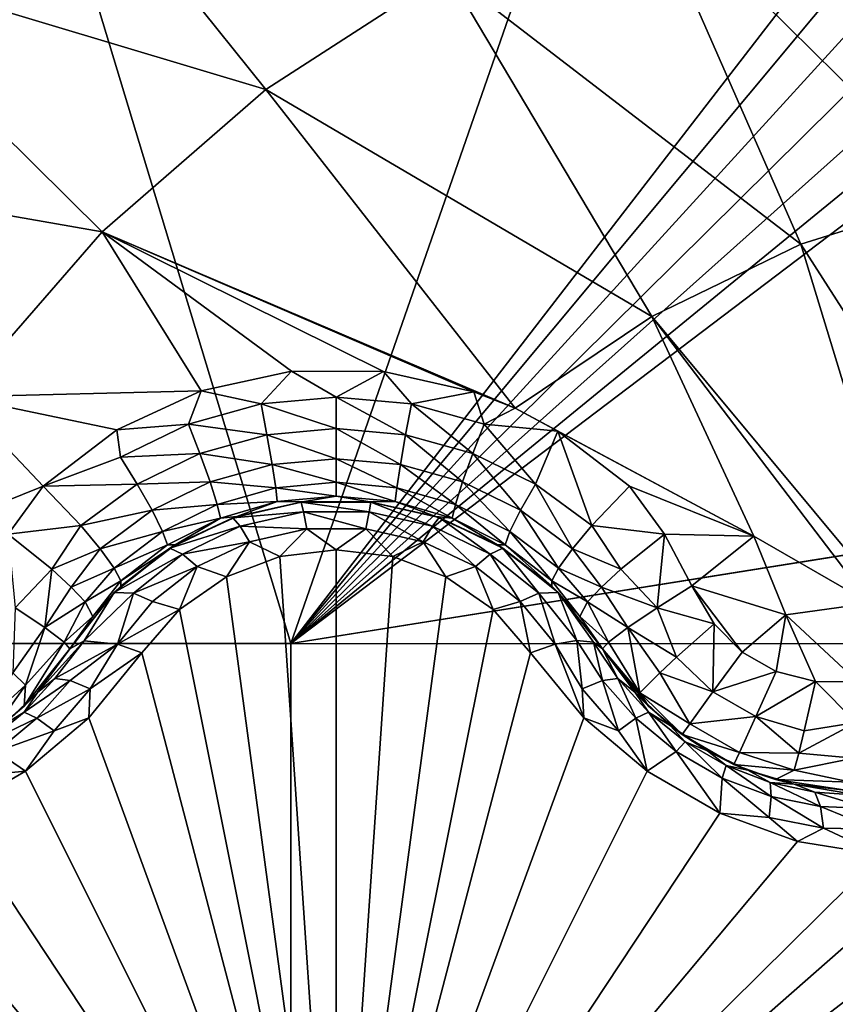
# Model space of a CAD drawing. Header units: metres. Extents: x -205 to 205, y -104 to 104.
# Tile 595 of 656: x -36.79 to -34.73, y -47.98 to -45.5. Entities that reach past the tile are written whole.
import ezdxf

# ---------------------------------------------------------------- set-up
doc = ezdxf.new("R2010")
doc.units = ezdxf.units.M
doc.layers.add('solid_01_2-CONSUMER_EHM_BOX_SW0001', color=7, linetype='CONTINUOUS')

msp = doc.modelspace()

# ---------------------------------------------------------------- linework, layer by layer
at = {"layer": 'solid_01_2-CONSUMER_EHM_BOX_SW0001'}
for points in [[(-200.010849, -74.958488), (-200.010773, 75.041512), (-0.010778, 75.04142)], [(-0.010849, -74.95858), (-200.010849, -74.958488), (-0.010778, 75.04142)], [(-36.103432, -47.069546, 63.099998), (-37.603432, -47.069439, 63.099998), (-37.500069, -42.458565, 63.099998)], [(-36.103432, -47.069546, 63.099998), (-37.500069, -42.458565, 63.099998), (-34.500069, -42.458565, 63.099998)], [(-36.103432, -47.069546, 63.099998), (-34.500069, -42.458565, 63.099998), (-34.478214, -44.962929, 63.099998)], [(38.274673, -42.903759, 75), (-63.60397, -54.56757, 75), (63.596031, -54.576706, 75)], [(38.274673, -42.903759, 75), (37.499931, -42.958599, 75), (-63.60397, -54.56757, 75)], [(37.499931, -42.958599, 75), (-37.500069, -42.958565, 75), (-63.60397, -54.56757, 75)], [(-36.774044, -44.917252, 17.62225), (-37.277668, -45.340778, 17.780762), (-36.166473, -45.674149, 18.055349)], [(-36.774044, -44.917252, 17.62225), (-36.166473, -45.674149, 18.055349), (-35.71014, -45.37875, 17.91172)], [(-36.103432, -47.069546, 63.099998), (-34.478214, -44.962929, 63.099998), (-34.458298, -45.095371, 63.099998)], [(-34.702946, -44.999989, 17.594709), (-35.219131, -45.152573, 17.757177), (-34.422535, -45.939262, 18.003593)], [(-36.103432, -47.069546, 63.099998), (-34.458298, -45.095371, 63.099998), (-34.409786, -45.211079, 63.099998)], [(-35.219131, -45.152573, 17.757177), (-35.71014, -45.37875, 17.91172), (-34.81897, -46.063957, 18.12837)], [(-35.219131, -45.152573, 17.757177), (-34.81897, -46.063957, 18.12837), (-34.422535, -45.939262, 18.003593)], [(-36.103432, -47.069546, 63.099998), (-34.409786, -45.211079, 63.099998), (-34.329647, -45.313061, 63.099998)], [(-36.103432, -47.069546, 63.099998), (-34.329647, -45.313061, 63.099998), (-34.226974, -45.392303, 63.099998)], [(-37.277668, -45.340778, 17.780762), (-37.721092, -45.832745, 17.920328), (-36.579308, -46.033051, 18.185287)], [(-37.277668, -45.340778, 17.780762), (-36.579308, -46.033051, 18.185287), (-36.166473, -45.674149, 18.055349)], [(-35.71014, -45.37875, 17.91172), (-36.166473, -45.674149, 18.055349), (-35.194874, -46.245556, 18.246685)], [(-35.71014, -45.37875, 17.91172), (-35.194874, -46.245556, 18.246685), (-34.81897, -46.063957, 18.12837)], [(-36.103432, -47.069546, 63.099998), (-34.226974, -45.392303, 63.099998), (-34.110844, -45.439804, 63.099998)], [(-36.103432, -47.069546, 63.099998), (-34.110844, -45.439804, 63.099998), (-33.978233, -45.458565, 63.099998)], [(-36.103432, -47.069546, 63.099998), (-26.021906, -45.458569, 63.099998), (-25.889296, -45.439808, 63.099998)], [(-25.753431, -47.07029, 63.099998), (-36.103432, -47.069546, 63.099998), (-25.889296, -45.439808, 63.099998)], [(-36.103432, -47.069546, 63.099998), (-33.978233, -45.458565, 63.099998), (-26.021906, -45.458569, 63.099998)], [(-36.166473, -45.674149, 18.055349), (-36.579308, -46.033051, 18.185287), (-35.53886, -46.477249, 18.354916)], [(-36.166473, -45.674149, 18.055349), (-35.53886, -46.477249, 18.354916), (-35.194874, -46.245556, 18.246685)], [(-37.721092, -45.832745, 17.920328), (-36.940662, -46.448517, 18.299023), (-36.579308, -46.033051, 18.185287)], [(-34.422535, -45.939262, 18.003593), (-34.81897, -46.063957, 18.12837), (-34.248013, -46.956181, 18.309879)], [(-36.579308, -46.033051, 18.185287), (-36.940662, -46.448517, 18.299023), (-36.329796, -46.433491, 18.346212)], [(-36.579308, -46.033051, 18.185287), (-35.642769, -46.435539, 18.346619), (-35.53886, -46.477249, 18.354916)], [(-36.579308, -46.033051, 18.185287), (-35.870049, -46.384583, 18.336468), (-35.642769, -46.435539, 18.346619)], [(-36.579308, -46.033051, 18.185287), (-36.102528, -46.383926, 18.336338), (-35.870049, -46.384583, 18.336468)], [(-36.579308, -46.033051, 18.185287), (-36.329796, -46.433491, 18.346212), (-36.102528, -46.383926, 18.336338)], [(-34.81897, -46.063957, 18.12837), (-35.194874, -46.245556, 18.246685), (-34.514645, -47.062759, 18.393747)], [(-34.81897, -46.063957, 18.12837), (-34.514645, -47.062759, 18.393747), (-34.248013, -46.956181, 18.309879)], [(-35.194874, -46.245556, 18.246685), (-35.53886, -46.477249, 18.354916), (-34.93771, -46.799206, 18.393749)], [(-35.194874, -46.245556, 18.246685), (-34.93771, -46.799206, 18.393749), (-34.645096, -46.96814, 18.393747)], [(-35.194874, -46.245556, 18.246685), (-34.645096, -46.96814, 18.393747), (-34.514645, -47.062759, 18.393747)], [(-36.178677, -46.466007, 18.351889), (-36.102528, -46.383926, 18.336338), (-36.329796, -46.433491, 18.346212)], [(-36.178677, -46.466007, 18.351889), (-35.989307, -46.448784, 18.348312), (-36.102528, -46.383926, 18.336338)], [(-35.989307, -46.448784, 18.348312), (-35.870049, -46.384583, 18.336468), (-36.102528, -46.383926, 18.336338)], [(-35.989307, -46.448784, 18.348312), (-35.799934, -46.466007, 18.351889), (-35.870049, -46.384583, 18.336468)], [(-35.799934, -46.466007, 18.351889), (-35.642769, -46.435539, 18.346619), (-35.870049, -46.384583, 18.336468)], [(-36.940662, -46.448517, 18.299023), (-37.040909, -46.799206, 18.393747), (-36.727558, -46.673027, 18.393747)], [(-36.940662, -46.448517, 18.299023), (-36.541733, -46.531391, 18.365675), (-36.329796, -46.433491, 18.346212)], [(-36.940662, -46.448517, 18.299023), (-36.727558, -46.673027, 18.393747), (-36.541733, -46.531391, 18.365675)], [(-36.361942, -46.517151, 18.362474), (-36.329796, -46.433491, 18.346212), (-36.541733, -46.531391, 18.365675)], [(-36.361942, -46.517151, 18.362474), (-36.178677, -46.466007, 18.351889), (-36.329796, -46.433491, 18.346212)], [(-35.989307, -46.52816, 18.338621), (-35.989307, -46.448784, 18.348312), (-36.178677, -46.466007, 18.351889)], [(-35.814632, -46.54401, 18.342203), (-35.799934, -46.466007, 18.351889), (-35.989307, -46.448784, 18.348312)], [(-35.814632, -46.54401, 18.342203), (-35.989307, -46.448784, 18.348312), (-35.989307, -46.52816, 18.338621)], [(-35.799934, -46.466007, 18.351889), (-35.616669, -46.517151, 18.362474), (-35.642769, -46.435539, 18.346619)], [(-35.616669, -46.517151, 18.362474), (-35.53886, -46.477249, 18.354916), (-35.642769, -46.435539, 18.346619)], [(-36.163982, -46.54401, 18.342203), (-36.178677, -46.466007, 18.351889), (-36.361942, -46.517151, 18.362474)], [(-35.989307, -46.52816, 18.338621), (-36.178677, -46.466007, 18.351889), (-36.163982, -46.54401, 18.342203)], [(-35.645546, -46.591091, 18.35281), (-35.799934, -46.466007, 18.351889), (-35.814632, -46.54401, 18.342203)], [(-35.645546, -46.591091, 18.35281), (-35.616669, -46.517151, 18.362474), (-35.799934, -46.466007, 18.351889)], [(-35.616669, -46.517151, 18.362474), (-35.431618, -46.53458, 18.366308), (-35.53886, -46.477249, 18.354916)], [(-35.53886, -46.477249, 18.354916), (-35.431618, -46.53458, 18.366308), (-34.93771, -46.799206, 18.393749)], [(-36.533157, -46.60067, 18.37966), (-36.361942, -46.517151, 18.362474), (-36.541733, -46.531391, 18.365675)], [(-36.333069, -46.591091, 18.35281), (-36.361942, -46.517151, 18.362474), (-36.533157, -46.60067, 18.37966)], [(-36.163982, -46.54401, 18.342203), (-36.361942, -46.517151, 18.362474), (-36.333069, -46.591091, 18.35281)], [(-35.989307, -46.52816, 18.338621), (-36.163982, -46.54401, 18.342203), (-35.989307, -46.604202, 18.301702)], [(-35.989307, -46.52816, 18.338621), (-35.989307, -46.604202, 18.301702), (-35.827682, -46.618935, 18.305311)], [(-35.814632, -46.54401, 18.342203), (-35.989307, -46.52816, 18.338621), (-35.827682, -46.618935, 18.305311)], [(-35.487503, -46.667999, 18.370024), (-35.616669, -46.517151, 18.362474), (-35.645546, -46.591091, 18.35281)], [(-35.487503, -46.667999, 18.370024), (-35.431618, -46.53458, 18.366308), (-35.616669, -46.517151, 18.362474)], [(-36.533157, -46.60067, 18.37966), (-36.541733, -46.531391, 18.365675), (-36.727558, -46.673027, 18.393747)], [(-36.163982, -46.54401, 18.342203), (-36.333069, -46.591091, 18.35281), (-36.150928, -46.618935, 18.305311)], [(-36.163982, -46.54401, 18.342203), (-36.150928, -46.618935, 18.305311), (-35.989307, -46.604202, 18.301702)], [(-35.814632, -46.54401, 18.342203), (-35.827682, -46.618935, 18.305311), (-35.671314, -46.662685, 18.31599)], [(-35.645546, -46.591091, 18.35281), (-35.814632, -46.54401, 18.342203), (-35.671314, -46.662685, 18.31599)], [(-35.487503, -46.667999, 18.370024), (-35.345688, -46.772598, 18.39316), (-35.431618, -46.53458, 18.366308)], [(-35.431618, -46.53458, 18.366308), (-35.251053, -46.673027, 18.393747), (-34.93771, -46.799206, 18.393749)], [(-35.431618, -46.53458, 18.366308), (-35.345688, -46.772598, 18.39316), (-35.251053, -46.673027, 18.393747)], [(-36.491108, -46.667999, 18.370024), (-36.533157, -46.60067, 18.37966), (-36.727558, -46.673027, 18.393747)], [(-36.333069, -46.591091, 18.35281), (-36.533157, -46.60067, 18.37966), (-36.491108, -46.667999, 18.370024)], [(-36.333069, -46.591091, 18.35281), (-36.491108, -46.667999, 18.370024), (-36.307297, -46.662685, 18.31599)], [(-36.333069, -46.591091, 18.35281), (-36.307297, -46.662685, 18.31599), (-36.150928, -46.618935, 18.305311)], [(-35.989307, -46.604202, 18.301702), (-36.150928, -46.618935, 18.305311), (-35.989307, -46.663586, 18.241562)], [(-35.989307, -46.604202, 18.301702), (-35.989307, -46.663586, 18.241562), (-35.83672, -46.677673, 18.245213)], [(-35.827682, -46.618935, 18.305311), (-35.989307, -46.604202, 18.301702), (-35.83672, -46.677673, 18.245213)], [(-35.645546, -46.591091, 18.35281), (-35.671314, -46.662685, 18.31599), (-35.525307, -46.734097, 18.333315)], [(-35.487503, -46.667999, 18.370024), (-35.645546, -46.591091, 18.35281), (-35.525307, -46.734097, 18.333315)], [(-36.150928, -46.618935, 18.305311), (-36.307297, -46.662685, 18.31599), (-36.141895, -46.677673, 18.245213)], [(-36.150928, -46.618935, 18.305311), (-36.141895, -46.677673, 18.245213), (-35.989307, -46.663586, 18.241562)], [(-35.827682, -46.618935, 18.305311), (-35.83672, -46.677673, 18.245213), (-35.689293, -46.719456, 18.256014)], [(-35.671314, -46.662685, 18.31599), (-35.827682, -46.618935, 18.305311), (-35.689293, -46.719456, 18.256014)], [(-36.815693, -46.793926, 18.416397), (-36.727558, -46.673027, 18.393747), (-37.040909, -46.799206, 18.393747)], [(-36.815693, -46.793926, 18.416397), (-36.632927, -46.772598, 18.39316), (-36.727558, -46.673027, 18.393747)], [(-36.632927, -46.772598, 18.39316), (-36.491108, -46.667999, 18.370024), (-36.727558, -46.673027, 18.393747)], [(-36.491108, -46.667999, 18.370024), (-36.632927, -46.772598, 18.39316), (-36.453308, -46.734097, 18.333315)], [(-36.491108, -46.667999, 18.370024), (-36.453308, -46.734097, 18.333315), (-36.307297, -46.662685, 18.31599)], [(-36.307297, -46.662685, 18.31599), (-36.453308, -46.734097, 18.333315), (-36.289318, -46.719456, 18.256014)], [(-36.307297, -46.662685, 18.31599), (-36.289318, -46.719456, 18.256014), (-36.141895, -46.677673, 18.245213)], [(-36.141895, -46.677673, 18.245213), (-36.289318, -46.719456, 18.256014), (-36.137989, -46.712234, 18.173239)], [(-35.989307, -46.663586, 18.241562), (-36.141895, -46.677673, 18.245213), (-35.989307, -46.698261, 18.169535)], [(-36.141895, -46.677673, 18.245213), (-36.137989, -46.712234, 18.173239), (-35.989307, -46.698261, 18.169535)], [(-35.989307, -46.663586, 18.241562), (-35.989307, -46.698261, 18.169535), (-35.840622, -46.712234, 18.173239)], [(-35.83672, -46.677673, 18.245213), (-35.989307, -46.663586, 18.241562), (-35.840622, -46.712234, 18.173239)], [(-35.83672, -46.677673, 18.245213), (-35.840622, -46.712234, 18.173239), (-35.697262, -46.75362, 18.184185)], [(-35.689293, -46.719456, 18.256014), (-35.83672, -46.677673, 18.245213), (-35.697262, -46.75362, 18.184185)], [(-35.671314, -46.662685, 18.31599), (-35.689293, -46.719456, 18.256014), (-35.552017, -46.787521, 18.273518)], [(-35.525307, -46.734097, 18.333315), (-35.671314, -46.662685, 18.31599), (-35.552017, -46.787521, 18.273518)], [(-35.487503, -46.667999, 18.370024), (-35.525307, -46.734097, 18.333315), (-35.394413, -46.831036, 18.356613)], [(-35.487503, -46.667999, 18.370024), (-35.394413, -46.831036, 18.356613), (-35.345688, -46.772598, 18.39316)], [(-35.251053, -46.673027, 18.393747), (-35.345688, -46.772598, 18.39316), (-35.162926, -46.793911, 18.416395)], [(-34.93771, -46.799206, 18.393749), (-35.251053, -46.673027, 18.393747), (-35.162926, -46.793911, 18.416395)], [(-35.989307, -46.698261, 18.169535), (-36.137989, -46.712234, 18.173239), (-36.074097, -46.713142, 18.099707)], [(-35.989307, -46.698261, 18.169535), (-36.074097, -46.713142, 18.099707), (-35.904518, -46.713142, 18.099707)], [(-35.840622, -46.712234, 18.173239), (-35.989307, -46.698261, 18.169535), (-35.904518, -46.713142, 18.099707)], [(-36.453308, -46.734097, 18.333315), (-36.426594, -46.787521, 18.273518), (-36.289318, -46.719456, 18.256014)], [(-36.289318, -46.719456, 18.256014), (-36.426594, -46.787521, 18.273518), (-36.281353, -46.75362, 18.184185)], [(-36.289318, -46.719456, 18.256014), (-36.281353, -46.75362, 18.184185), (-36.137989, -46.712234, 18.173239)], [(-36.137989, -46.712234, 18.173239), (-36.281353, -46.75362, 18.184185), (-36.240063, -46.749554, 18.109261)], [(-36.249458, -46.752777, 16.871405), (-36.077934, -46.713566, 16.882774), (-36.240063, -46.749554, 18.109261)], [(-36.071758, -46.737736, 16.774443), (-36.077934, -46.713566, 16.882774), (-36.249458, -46.752777, 16.871405)], [(-36.137989, -46.712234, 18.173239), (-36.240063, -46.749554, 18.109261), (-36.074097, -46.713142, 18.099707)], [(-36.077934, -46.713566, 16.882774), (-36.074097, -46.713142, 18.099707), (-36.240063, -46.749554, 18.109261)], [(-36.077934, -46.713566, 16.882774), (-35.902096, -46.713409, 16.88282), (-36.074097, -46.713142, 18.099707)], [(-35.906864, -46.737736, 16.774443), (-35.902096, -46.713409, 16.88282), (-36.077934, -46.713566, 16.882774)], [(-36.071758, -46.737736, 16.774443), (-35.906864, -46.737736, 16.774443), (-36.077934, -46.713566, 16.882774)], [(-35.902096, -46.713409, 16.88282), (-35.904518, -46.713142, 18.099707), (-36.074097, -46.713142, 18.099707)], [(-35.906864, -46.737736, 16.774443), (-35.747086, -46.774475, 16.759892), (-35.902096, -46.713409, 16.88282)], [(-35.840622, -46.712234, 18.173239), (-35.904518, -46.713142, 18.099707), (-35.738552, -46.749554, 18.109261)], [(-35.902096, -46.713409, 16.88282), (-35.738552, -46.749554, 18.109261), (-35.904518, -46.713142, 18.099707)], [(-35.902096, -46.713409, 16.88282), (-35.730125, -46.752438, 16.871502), (-35.738552, -46.749554, 18.109261)], [(-35.747086, -46.774475, 16.759892), (-35.730125, -46.752438, 16.871502), (-35.902096, -46.713409, 16.88282)], [(-35.697262, -46.75362, 18.184185), (-35.840622, -46.712234, 18.173239), (-35.738552, -46.749554, 18.109261)], [(-35.689293, -46.719456, 18.256014), (-35.697262, -46.75362, 18.184185), (-35.564301, -46.820847, 18.2019)], [(-35.552017, -46.787521, 18.273518), (-35.689293, -46.719456, 18.256014), (-35.564301, -46.820847, 18.2019)], [(-36.632927, -46.772598, 18.39316), (-36.584198, -46.831036, 18.356615), (-36.453308, -46.734097, 18.333315)], [(-36.453308, -46.734097, 18.333315), (-36.584198, -46.831036, 18.356615), (-36.426594, -46.787521, 18.273518)], [(-36.426594, -46.787521, 18.273518), (-36.41431, -46.820847, 18.201902), (-36.281353, -46.75362, 18.184185)], [(-36.281353, -46.75362, 18.184185), (-36.41431, -46.820847, 18.201902), (-36.395184, -46.821213, 18.128029)], [(-36.408875, -46.829643, 16.84878), (-36.249458, -46.752777, 16.871405), (-36.395184, -46.821213, 18.128029)], [(-36.231537, -46.774475, 16.75989), (-36.249458, -46.752777, 16.871405), (-36.408875, -46.829643, 16.84878)], [(-36.281353, -46.75362, 18.184185), (-36.395184, -46.821213, 18.128029), (-36.240063, -46.749554, 18.109261)], [(-36.249458, -46.752777, 16.871405), (-36.240063, -46.749554, 18.109261), (-36.395184, -46.821213, 18.128029)], [(-36.231537, -46.774475, 16.75989), (-36.071758, -46.737736, 16.774443), (-36.249458, -46.752777, 16.871405)], [(-36.231537, -46.774475, 16.75989), (-36.063732, -46.780472, 16.71142), (-36.071758, -46.737736, 16.774443)], [(-36.071758, -46.737736, 16.774443), (-36.063732, -46.780472, 16.71142), (-35.91489, -46.780468, 16.71142)], [(-36.071758, -46.737736, 16.774443), (-35.91489, -46.780468, 16.71142), (-35.906864, -46.737736, 16.774443)], [(-35.906864, -46.737736, 16.774443), (-35.91489, -46.780468, 16.71142), (-35.770485, -46.813236, 16.698145)], [(-35.906864, -46.737736, 16.774443), (-35.770485, -46.813236, 16.698145), (-35.747086, -46.774475, 16.759892)], [(-35.747086, -46.774475, 16.759892), (-35.601913, -46.844734, 16.731569), (-35.730125, -46.752438, 16.871502)], [(-35.697262, -46.75362, 18.184185), (-35.738552, -46.749554, 18.109261), (-35.583431, -46.821213, 18.128029)], [(-35.730125, -46.752438, 16.871502), (-35.583431, -46.821213, 18.128029), (-35.738552, -46.749554, 18.109261)], [(-35.730125, -46.752438, 16.871502), (-35.570164, -46.829372, 16.848858), (-35.583431, -46.821213, 18.128029)], [(-35.601913, -46.844734, 16.731569), (-35.570164, -46.829372, 16.848858), (-35.730125, -46.752438, 16.871502)], [(-35.564301, -46.820847, 18.2019), (-35.697262, -46.75362, 18.184185), (-35.583431, -46.821213, 18.128029)], [(-35.525307, -46.734097, 18.333315), (-35.552017, -46.787521, 18.273518), (-35.429455, -46.87965, 18.297037)], [(-35.525307, -46.734097, 18.333315), (-35.429455, -46.87965, 18.297037), (-35.394413, -46.831036, 18.356613)], [(-36.815693, -46.793926, 18.416397), (-36.705849, -46.882744, 18.402061), (-36.632927, -46.772598, 18.39316)], [(-36.705849, -46.882744, 18.402061), (-36.584198, -46.831036, 18.356615), (-36.632927, -46.772598, 18.39316)], [(-36.376709, -46.844738, 16.731565), (-36.231537, -46.774475, 16.75989), (-36.408875, -46.829643, 16.84878)], [(-36.376709, -46.844738, 16.731565), (-36.208138, -46.813236, 16.698143), (-36.231537, -46.774475, 16.75989)], [(-36.231537, -46.774475, 16.75989), (-36.208138, -46.813236, 16.698143), (-36.063732, -46.780472, 16.71142)], [(-35.747086, -46.774475, 16.759892), (-35.770485, -46.813236, 16.698145), (-35.638805, -46.876083, 16.672251)], [(-35.747086, -46.774475, 16.759892), (-35.638805, -46.876083, 16.672251), (-35.601913, -46.844734, 16.731569)], [(-35.345688, -46.772598, 18.39316), (-35.394413, -46.831036, 18.356613), (-35.272766, -46.882748, 18.402063)], [(-35.345688, -46.772598, 18.39316), (-35.272766, -46.882748, 18.402063), (-35.162926, -46.793911, 18.416395)], [(-36.815693, -46.793926, 18.416397), (-36.797775, -46.979446, 18.42128), (-36.705849, -46.882744, 18.402061)], [(-36.584198, -46.831036, 18.356615), (-36.549156, -46.87965, 18.297041), (-36.426594, -46.787521, 18.273518)], [(-36.426594, -46.787521, 18.273518), (-36.549156, -46.87965, 18.297041), (-36.41431, -46.820847, 18.201902)], [(-36.131405, -46.850746, 16.660553), (-36.063732, -46.780472, 16.71142), (-36.208138, -46.813236, 16.698143)], [(-36.131405, -46.850746, 16.660553), (-35.989353, -46.833572, 16.667706), (-36.063732, -46.780472, 16.71142)], [(-35.989353, -46.833572, 16.667706), (-35.91489, -46.780468, 16.71142), (-36.063732, -46.780472, 16.71142)], [(-35.989353, -46.833572, 16.667706), (-35.847298, -46.850723, 16.660563), (-35.91489, -46.780468, 16.71142)], [(-35.847298, -46.850723, 16.660563), (-35.770485, -46.813236, 16.698145), (-35.91489, -46.780468, 16.71142)], [(-35.552017, -46.787521, 18.273518), (-35.564301, -46.820847, 18.2019), (-35.446297, -46.911449, 18.225767)], [(-35.552017, -46.787521, 18.273518), (-35.446297, -46.911449, 18.225767), (-35.429455, -46.87965, 18.297037)], [(-35.162926, -46.793911, 18.416395), (-35.272766, -46.882748, 18.402063), (-35.180836, -46.97945, 18.42128)], [(-35.162926, -46.793911, 18.416395), (-35.180836, -46.97945, 18.42128), (-35.093479, -46.924789, 18.432564)], [(-34.93771, -46.799206, 18.393749), (-35.162926, -46.793911, 18.416395), (-35.093479, -46.924789, 18.432564)], [(-34.93771, -46.799206, 18.393749), (-35.093479, -46.924789, 18.432564), (-34.856892, -46.997162, 18.426464)], [(-34.645096, -46.96814, 18.393747), (-34.93771, -46.799206, 18.393749), (-34.856892, -46.997162, 18.426464)], [(-36.549156, -46.87965, 18.297041), (-36.53231, -46.911453, 18.225769), (-36.41431, -46.820847, 18.201902)], [(-36.41431, -46.820847, 18.201902), (-36.53231, -46.911453, 18.225769), (-36.395184, -46.821213, 18.128029)], [(-36.53231, -46.911453, 18.225769), (-36.532154, -46.925564, 18.155281), (-36.395184, -46.821213, 18.128029)], [(-36.408875, -46.829643, 16.84878), (-36.395184, -46.821213, 18.128029), (-36.532154, -46.925564, 18.155281)], [(-36.376709, -46.844738, 16.731565), (-36.339817, -46.876087, 16.672249), (-36.208138, -46.813236, 16.698143)], [(-36.265591, -46.901558, 16.63912), (-36.208138, -46.813236, 16.698143), (-36.339817, -46.876087, 16.672249)], [(-36.265591, -46.901558, 16.63912), (-36.131405, -46.850746, 16.660553), (-36.208138, -46.813236, 16.698143)], [(-35.847298, -46.850723, 16.660563), (-35.713093, -46.90152, 16.639135), (-35.770485, -46.813236, 16.698145)], [(-35.713093, -46.90152, 16.639135), (-35.638805, -46.876083, 16.672251), (-35.770485, -46.813236, 16.698145)], [(-35.564301, -46.820847, 18.2019), (-35.583431, -46.821213, 18.128029), (-35.446457, -46.925564, 18.155281)], [(-35.570164, -46.829372, 16.848858), (-35.446457, -46.925564, 18.155281), (-35.583431, -46.821213, 18.128029)], [(-35.564301, -46.820847, 18.2019), (-35.446457, -46.925564, 18.155281), (-35.446297, -46.911449, 18.225767)], [(-36.705849, -46.882744, 18.402061), (-36.656956, -46.928082, 18.36202), (-36.584198, -46.831036, 18.356615)], [(-36.656956, -46.928082, 18.36202), (-36.549156, -46.87965, 18.297041), (-36.584198, -46.831036, 18.356615)], [(-36.548325, -46.941399, 16.81505), (-36.408875, -46.829643, 16.84878), (-36.532154, -46.925564, 18.155281)], [(-36.376709, -46.844738, 16.731565), (-36.408875, -46.829643, 16.84878), (-36.548325, -46.941399, 16.81505)], [(-36.499702, -46.942825, 16.690863), (-36.376709, -46.844738, 16.731565), (-36.548325, -46.941399, 16.81505)], [(-36.499702, -46.942825, 16.690863), (-36.339817, -46.876087, 16.672249), (-36.376709, -46.844738, 16.731565)], [(-35.989307, -48.958565, 15.440842), (-36.131405, -46.850746, 16.660553), (-36.265591, -46.901558, 16.63912)], [(-35.989307, -48.958565, 15.440842), (-35.989353, -46.833572, 16.667706), (-36.131405, -46.850746, 16.660553)], [(-35.989307, -48.958565, 15.440842), (-35.847298, -46.850723, 16.660563), (-35.989353, -46.833572, 16.667706)], [(-35.989307, -48.958565, 15.440842), (-35.713093, -46.90152, 16.639135), (-35.847298, -46.850723, 16.660563)], [(-35.601913, -46.844734, 16.731569), (-35.638805, -46.876083, 16.672251), (-35.526619, -46.964203, 16.634918)], [(-35.601913, -46.844734, 16.731569), (-35.47892, -46.942818, 16.690866), (-35.570164, -46.829372, 16.848858)], [(-35.601913, -46.844734, 16.731569), (-35.526619, -46.964203, 16.634918), (-35.47892, -46.942818, 16.690866)], [(-35.570164, -46.829372, 16.848858), (-35.430382, -46.941303, 16.815081), (-35.446457, -46.925564, 18.155281)], [(-35.47892, -46.942818, 16.690866), (-35.430382, -46.941303, 16.815081), (-35.570164, -46.829372, 16.848858)], [(-35.394413, -46.831036, 18.356613), (-35.429455, -46.87965, 18.297037), (-35.321655, -46.928082, 18.36202)], [(-35.394413, -46.831036, 18.356613), (-35.321655, -46.928082, 18.36202), (-35.272766, -46.882748, 18.402063)], [(-36.499702, -46.942825, 16.690863), (-36.452003, -46.964211, 16.634914), (-36.339817, -46.876087, 16.672249)], [(-36.38409, -46.983875, 16.603489), (-36.339817, -46.876087, 16.672249), (-36.452003, -46.964211, 16.634914)], [(-36.38409, -46.983875, 16.603489), (-36.265591, -46.901558, 16.63912), (-36.339817, -46.876087, 16.672249)], [(-35.713093, -46.90152, 16.639135), (-35.594543, -46.983856, 16.603498), (-35.638805, -46.876083, 16.672251)], [(-35.594543, -46.983856, 16.603498), (-35.526619, -46.964203, 16.634918), (-35.638805, -46.876083, 16.672251)], [(-36.705849, -46.882744, 18.402061), (-36.797775, -46.979446, 18.42128), (-36.723377, -47.029438, 18.369303)], [(-36.705849, -46.882744, 18.402061), (-36.723377, -47.029438, 18.369303), (-36.656956, -46.928082, 18.36202)], [(-36.656956, -46.928082, 18.36202), (-36.6217, -46.964931, 18.304127), (-36.549156, -46.87965, 18.297041)], [(-36.6217, -46.964931, 18.304127), (-36.53231, -46.911453, 18.225769), (-36.549156, -46.87965, 18.297041)], [(-35.989307, -48.958565, 15.440842), (-36.265591, -46.901558, 16.63912), (-36.38409, -46.983875, 16.603489)], [(-35.989307, -48.958565, 15.440842), (-35.594543, -46.983856, 16.603498), (-35.713093, -46.90152, 16.639135)], [(-35.429455, -46.87965, 18.297037), (-35.446297, -46.911449, 18.225767), (-35.356911, -46.964931, 18.304129)], [(-35.429455, -46.87965, 18.297037), (-35.356911, -46.964931, 18.304129), (-35.321655, -46.928082, 18.36202)], [(-35.272766, -46.882748, 18.402063), (-35.321655, -46.928082, 18.36202), (-35.180836, -46.97945, 18.42128)], [(-36.656956, -46.928082, 18.36202), (-36.723377, -47.029438, 18.369303), (-36.6217, -46.964931, 18.304127)], [(-36.6217, -46.964931, 18.304127), (-36.602573, -47.002037, 18.172403), (-36.53231, -46.911453, 18.225769)], [(-36.602573, -47.002037, 18.172403), (-36.532154, -46.925564, 18.155281), (-36.53231, -46.911453, 18.225769)], [(-36.602573, -47.002037, 18.172403), (-36.548325, -46.941399, 16.81505), (-36.532154, -46.925564, 18.155281)], [(-35.446297, -46.911449, 18.225767), (-35.446457, -46.925564, 18.155281), (-35.376045, -47.002033, 18.172401)], [(-35.430382, -46.941303, 16.815081), (-35.376045, -47.002033, 18.172401), (-35.446457, -46.925564, 18.155281)], [(-35.446297, -46.911449, 18.225767), (-35.376045, -47.002033, 18.172401), (-35.356911, -46.964931, 18.304129)], [(-35.321655, -46.928082, 18.36202), (-35.356911, -46.964931, 18.304129), (-35.255234, -47.029438, 18.369303)], [(-35.321655, -46.928082, 18.36202), (-35.255234, -47.029438, 18.369303), (-35.180836, -46.97945, 18.42128)], [(-35.037395, -47.020241, 18.438204), (-35.093479, -46.924789, 18.432564), (-35.180836, -46.97945, 18.42128)], [(-34.966873, -47.09156, 18.439514), (-34.856892, -46.997162, 18.426464), (-35.093479, -46.924789, 18.432564)], [(-35.037395, -47.020241, 18.438204), (-34.966873, -47.09156, 18.439514), (-35.093479, -46.924789, 18.432564)], [(-36.660034, -47.083412, 18.184393), (-36.660034, -47.083412, 16.770613), (-36.548325, -46.941399, 16.81505)], [(-36.602573, -47.002037, 18.172403), (-36.660034, -47.083412, 18.184393), (-36.548325, -46.941399, 16.81505)], [(-36.624283, -47.063026, 16.680105), (-36.548325, -46.941399, 16.81505), (-36.660034, -47.083412, 16.770613)], [(-36.499702, -46.942825, 16.690863), (-36.548325, -46.941399, 16.81505), (-36.624283, -47.063026, 16.680105)], [(-36.624283, -47.063026, 16.680105), (-36.539967, -47.071602, 16.587631), (-36.499702, -46.942825, 16.690863)], [(-36.539967, -47.071602, 16.587631), (-36.452003, -46.964211, 16.634914), (-36.499702, -46.942825, 16.690863)], [(-35.47892, -46.942818, 16.690866), (-35.526619, -46.964203, 16.634918), (-35.43824, -47.071491, 16.587929)], [(-35.47892, -46.942818, 16.690866), (-35.383194, -47.06176, 16.639471), (-35.430382, -46.941303, 16.815081)], [(-35.43824, -47.071491, 16.587929), (-35.383194, -47.06176, 16.639471), (-35.47892, -46.942818, 16.690866)], [(-35.430382, -46.941303, 16.815081), (-35.318577, -47.083416, 16.770613), (-35.376045, -47.002033, 18.172401)], [(-35.341652, -47.066227, 16.70359), (-35.318577, -47.083416, 16.770613), (-35.430382, -46.941303, 16.815081)], [(-35.383194, -47.06176, 16.639471), (-35.341652, -47.066227, 16.70359), (-35.430382, -46.941303, 16.815081)], [(-36.6217, -46.964931, 18.304127), (-36.723377, -47.029438, 18.369303), (-36.674675, -47.066196, 18.285561)], [(-36.6217, -46.964931, 18.304127), (-36.674675, -47.066196, 18.285561), (-36.602573, -47.002037, 18.172403)], [(-36.38409, -46.983875, 16.603489), (-36.452003, -46.964211, 16.634914), (-36.539967, -47.071602, 16.587631)], [(-35.594543, -46.983856, 16.603498), (-35.499775, -47.09351, 16.554106), (-35.526619, -46.964203, 16.634918)], [(-35.499775, -47.09351, 16.554106), (-35.43824, -47.071491, 16.587929), (-35.526619, -46.964203, 16.634918)], [(-35.356911, -46.964931, 18.304129), (-35.376045, -47.002033, 18.172401), (-35.303936, -47.066196, 18.285561)], [(-35.356911, -46.964931, 18.304129), (-35.303936, -47.066196, 18.285561), (-35.255234, -47.029438, 18.369303)], [(-34.645096, -46.96814, 18.393747), (-34.856892, -46.997162, 18.426464), (-34.675919, -47.165867, 18.432564)], [(-36.803699, -47.143597, 18.370676), (-36.723377, -47.029438, 18.369303), (-36.797775, -46.979446, 18.42128)], [(-36.602573, -47.002037, 18.172403), (-36.674675, -47.066196, 18.285561), (-36.660034, -47.083412, 18.184393)], [(-36.38409, -46.983875, 16.603489), (-36.539967, -47.071602, 16.587631), (-36.47884, -47.09351, 16.554106)], [(-35.989307, -48.958565, 15.440842), (-36.38409, -46.983875, 16.603489), (-36.47884, -47.09351, 16.554106)], [(-35.989307, -48.958565, 15.440842), (-35.499775, -47.09351, 16.554106), (-35.594543, -46.983856, 16.603498)], [(-35.376045, -47.002033, 18.172401), (-35.318577, -47.083416, 18.184393), (-35.303936, -47.066196, 18.285561)], [(-35.318577, -47.083416, 16.770613), (-35.318577, -47.083416, 18.184393), (-35.376045, -47.002033, 18.172401)], [(-35.132629, -47.103748, 18.411446), (-35.180836, -46.97945, 18.42128), (-35.255234, -47.029438, 18.369303)], [(-35.037395, -47.020241, 18.438204), (-35.180836, -46.97945, 18.42128), (-35.132629, -47.103748, 18.411446)], [(-34.966873, -47.09156, 18.439514), (-34.881489, -47.140491, 18.439505), (-34.856892, -46.997162, 18.426464)], [(-34.881489, -47.140491, 18.439505), (-34.782318, -47.165562, 18.438089), (-34.856892, -46.997162, 18.426464)], [(-34.782318, -47.165562, 18.438089), (-34.675919, -47.165867, 18.432564), (-34.856892, -46.997162, 18.426464)], [(-35.037395, -47.020241, 18.438204), (-35.132629, -47.103748, 18.411446), (-35.040947, -47.191097, 18.410345)], [(-35.037395, -47.020241, 18.438204), (-35.040947, -47.191097, 18.410345), (-34.966873, -47.09156, 18.439514)], [(-36.803699, -47.143597, 18.370676), (-36.771915, -47.174675, 18.315001), (-36.723377, -47.029438, 18.369303)], [(-36.771915, -47.174675, 18.315001), (-36.674675, -47.066196, 18.285561), (-36.723377, -47.029438, 18.369303)], [(-35.224758, -47.193871, 18.251547), (-35.255234, -47.029438, 18.369303), (-35.303936, -47.066196, 18.285561)], [(-35.174644, -47.143902, 18.370678), (-35.255234, -47.029438, 18.369303), (-35.224758, -47.193871, 18.251547)], [(-35.132629, -47.103748, 18.411446), (-35.255234, -47.029438, 18.369303), (-35.174644, -47.143902, 18.370678)], [(-37.604473, -61.569439, 69), (-37.603432, -47.069439, 63.099998), (-36.104473, -61.569546, 69)], [(-36.104015, -55.219547, 66.416206), (-37.603432, -47.069439, 63.099998), (-36.103432, -47.069546, 63.099998)], [(-36.104126, -56.719547, 67.02655), (-36.104473, -61.569546, 69), (-37.603432, -47.069439, 63.099998)], [(-36.104126, -56.719547, 67.02655), (-37.603432, -47.069439, 63.099998), (-36.104015, -55.219547, 66.416206)], [(-36.775433, -47.227596, 18.189007), (-36.660034, -47.083412, 18.184393), (-36.674675, -47.066196, 18.285561)], [(-36.771915, -47.174675, 18.315001), (-36.775433, -47.227596, 18.189007), (-36.674675, -47.066196, 18.285561)], [(-36.741898, -47.192741, 16.708685), (-36.624283, -47.063026, 16.680105), (-36.660034, -47.083412, 16.770613)], [(-36.698326, -47.157764, 16.652756), (-36.624283, -47.063026, 16.680105), (-36.741898, -47.192741, 16.708685)], [(-36.698326, -47.157764, 16.652756), (-36.539967, -47.071602, 16.587631), (-36.624283, -47.063026, 16.680105)], [(-36.659885, -47.16309, 16.586765), (-36.539967, -47.071602, 16.587631), (-36.698326, -47.157764, 16.652756)], [(-36.659885, -47.16309, 16.586765), (-36.60899, -47.183727, 16.533424), (-36.539967, -47.071602, 16.587631)], [(-36.60899, -47.183727, 16.533424), (-36.47884, -47.09351, 16.554106), (-36.539967, -47.071602, 16.587631)], [(-36.103432, -47.069546, 69.5), (-36.104015, -55.219547, 66.416206), (-36.103432, -47.069546, 63.099998)], [(-36.103432, -47.069546, 69.5), (-36.103539, -48.569546, 69.5), (-36.104015, -55.219547, 66.416206)], [(-25.753431, -47.07029, 69.5), (-36.103539, -48.569546, 69.5), (-36.103432, -47.069546, 69.5)], [(-25.753431, -47.07029, 69.5), (-25.75354, -48.57029, 69.5), (-36.103539, -48.569546, 69.5)], [(-36.103432, -47.069546, 69.5), (-36.103432, -47.069546, 63.099998), (-25.753431, -47.07029, 63.099998)], [(-25.753431, -47.07029, 69.5), (-36.103432, -47.069546, 69.5), (-25.753431, -47.07029, 63.099998)], [(-35.366062, -47.257267, 16.486921), (-35.43824, -47.071491, 16.587929), (-35.499775, -47.09351, 16.554106)], [(-35.369701, -47.183624, 16.53347), (-35.383194, -47.06176, 16.639471), (-35.43824, -47.071491, 16.587929)], [(-35.369701, -47.183624, 16.53347), (-35.43824, -47.071491, 16.587929), (-35.366062, -47.257267, 16.486921)], [(-35.318798, -47.162998, 16.586809), (-35.341652, -47.066227, 16.70359), (-35.383194, -47.06176, 16.639471)], [(-35.318798, -47.162998, 16.586809), (-35.383194, -47.06176, 16.639471), (-35.369701, -47.183624, 16.53347)], [(-35.28035, -47.157684, 16.652798), (-35.318577, -47.083416, 16.770613), (-35.341652, -47.066227, 16.70359)], [(-35.318798, -47.162998, 16.586809), (-35.28035, -47.157684, 16.652798), (-35.341652, -47.066227, 16.70359)], [(-35.224758, -47.193871, 18.251547), (-35.303936, -47.066196, 18.285561), (-35.318577, -47.083416, 18.184393)], [(-36.775433, -47.227596, 18.189007), (-36.660034, -47.083412, 16.770613), (-36.660034, -47.083412, 18.184393)], [(-36.741898, -47.192741, 16.708685), (-36.660034, -47.083412, 16.770613), (-36.775433, -47.227596, 18.189007)], [(-36.612514, -47.257236, 16.486931), (-35.989307, -48.958565, 15.440842), (-36.47884, -47.09351, 16.554106)], [(-36.60899, -47.183727, 16.533424), (-36.612514, -47.257236, 16.486931), (-36.47884, -47.09351, 16.554106)], [(-35.989307, -48.958565, 15.440842), (-35.366062, -47.257267, 16.486921), (-35.499775, -47.09351, 16.554106)], [(-35.224758, -47.193871, 18.251547), (-35.318577, -47.083416, 18.184393), (-35.203152, -47.227623, 18.189007)], [(-35.236702, -47.192757, 16.708677), (-35.203152, -47.227623, 18.189007), (-35.318577, -47.083416, 18.184393)], [(-35.236702, -47.192757, 16.708677), (-35.318577, -47.083416, 18.184393), (-35.318577, -47.083416, 16.770613)], [(-35.28035, -47.157684, 16.652798), (-35.236702, -47.192757, 16.708677), (-35.318577, -47.083416, 16.770613)], [(-34.966873, -47.09156, 18.439514), (-35.040947, -47.191097, 18.410345), (-34.881489, -47.140491, 18.439505)], [(-35.132629, -47.103748, 18.411446), (-35.174644, -47.143902, 18.370678), (-35.040947, -47.191097, 18.410345)], [(-36.87949, -47.271809, 18.314014), (-36.771915, -47.174675, 18.315001), (-36.803699, -47.143597, 18.370676)], [(-35.174644, -47.143902, 18.370678), (-35.224758, -47.193871, 18.251547), (-35.098793, -47.272053, 18.314011)], [(-35.174644, -47.143902, 18.370678), (-35.098793, -47.272053, 18.314011), (-35.040947, -47.191097, 18.410345)], [(-35.040947, -47.191097, 18.410345), (-34.932541, -47.253651, 18.410345), (-34.881489, -47.140491, 18.439505)], [(-34.881489, -47.140491, 18.439505), (-34.932541, -47.253651, 18.410345), (-34.782318, -47.165562, 18.438089)], [(-36.87949, -47.271809, 18.314014), (-36.86047, -47.298973, 18.189602), (-36.771915, -47.174675, 18.315001)], [(-36.86047, -47.298973, 18.189602), (-36.775433, -47.227596, 18.189007), (-36.771915, -47.174675, 18.315001)], [(-36.775562, -47.242634, 16.615065), (-36.698326, -47.157764, 16.652756), (-36.741898, -47.192741, 16.708685)], [(-36.659885, -47.16309, 16.586765), (-36.698326, -47.157764, 16.652756), (-36.775562, -47.242634, 16.615065)], [(-36.743454, -47.258072, 16.5473), (-36.659885, -47.16309, 16.586765), (-36.775562, -47.242634, 16.615065)], [(-36.743454, -47.258072, 16.5473), (-36.60899, -47.183727, 16.533424), (-36.659885, -47.16309, 16.586765)], [(-35.318798, -47.162998, 16.586809), (-35.369701, -47.183624, 16.53347), (-35.278603, -47.289352, 16.492579)], [(-35.318798, -47.162998, 16.586809), (-35.23531, -47.257927, 16.547348), (-35.28035, -47.157684, 16.652798)], [(-35.318798, -47.162998, 16.586809), (-35.278603, -47.289352, 16.492579), (-35.23531, -47.257927, 16.547348)], [(-35.28035, -47.157684, 16.652798), (-35.20319, -47.242508, 16.615108), (-35.236702, -47.192757, 16.708677)], [(-35.23531, -47.257927, 16.547348), (-35.20319, -47.242508, 16.615108), (-35.28035, -47.157684, 16.652798)], [(-34.932541, -47.253651, 18.410345), (-34.810986, -47.289314, 18.411446), (-34.782318, -47.165562, 18.438089)], [(-34.782318, -47.165562, 18.438089), (-34.810986, -47.289314, 18.411446), (-34.679577, -47.268852, 18.42128)], [(-34.782318, -47.165562, 18.438089), (-34.679577, -47.268852, 18.42128), (-34.675919, -47.165867, 18.432564)], [(-36.83025, -47.276024, 16.674866), (-36.741898, -47.192741, 16.708685), (-36.775433, -47.227596, 18.189007)], [(-36.775562, -47.242634, 16.615065), (-36.741898, -47.192741, 16.708685), (-36.83025, -47.276024, 16.674866)], [(-36.743454, -47.258072, 16.5473), (-36.700176, -47.289513, 16.492529), (-36.60899, -47.183727, 16.533424)], [(-36.60899, -47.183727, 16.533424), (-36.700176, -47.289513, 16.492529), (-36.612514, -47.257236, 16.486931)], [(-35.278603, -47.289352, 16.492579), (-35.369701, -47.183624, 16.53347), (-35.366062, -47.257267, 16.486921)], [(-35.148327, -47.276051, 16.674856), (-35.203152, -47.227623, 18.189007), (-35.236702, -47.192757, 16.708677)], [(-35.20319, -47.242508, 16.615108), (-35.148327, -47.276051, 16.674856), (-35.236702, -47.192757, 16.708677)], [(-35.224758, -47.193871, 18.251547), (-35.203152, -47.227623, 18.189007), (-35.11779, -47.299229, 18.189602)], [(-35.224758, -47.193871, 18.251547), (-35.11779, -47.299229, 18.189602), (-35.098793, -47.272053, 18.314011)], [(-35.040947, -47.191097, 18.410345), (-35.098793, -47.272053, 18.314011), (-34.932541, -47.253651, 18.410345)], [(-36.867786, -47.317146, 16.594748), (-36.775562, -47.242634, 16.615065), (-36.83025, -47.276024, 16.674866)], [(-36.743454, -47.258072, 16.5473), (-36.775562, -47.242634, 16.615065), (-36.867786, -47.317146, 16.594748)], [(-36.83025, -47.276024, 16.674866), (-36.775433, -47.227596, 18.189007), (-36.86047, -47.298973, 18.189602)], [(-35.23531, -47.257927, 16.547348), (-35.133457, -47.341732, 16.525869), (-35.20319, -47.242508, 16.615108)], [(-35.20319, -47.242508, 16.615108), (-35.111031, -47.317005, 16.594767), (-35.148327, -47.276051, 16.674856)], [(-35.133457, -47.341732, 16.525869), (-35.111031, -47.317005, 16.594767), (-35.20319, -47.242508, 16.615108)], [(-35.148327, -47.276051, 16.674856), (-35.11779, -47.299229, 18.189602), (-35.203152, -47.227623, 18.189007)], [(-36.845387, -47.341888, 16.525846), (-36.743454, -47.258072, 16.5473), (-36.867786, -47.317146, 16.594748)], [(-36.845387, -47.341888, 16.525846), (-36.700176, -47.289513, 16.492529), (-36.743454, -47.258072, 16.5473)], [(-36.612514, -47.257236, 16.486931), (-36.772358, -47.391537, 16.452232), (-35.989307, -48.958565, 15.440842)], [(-36.700176, -47.289513, 16.492529), (-36.772358, -47.391537, 16.452232), (-36.612514, -47.257236, 16.486931)], [(-35.989307, -48.958565, 15.440842), (-35.206219, -47.391563, 16.45223), (-35.366062, -47.257267, 16.486921)], [(-35.278603, -47.289352, 16.492579), (-35.366062, -47.257267, 16.486921), (-35.206219, -47.391563, 16.45223)], [(-35.23531, -47.257927, 16.547348), (-35.278603, -47.289352, 16.492579), (-35.206219, -47.391563, 16.45223)], [(-35.23531, -47.257927, 16.547348), (-35.206219, -47.391563, 16.45223), (-35.133457, -47.341732, 16.525869)], [(-35.098793, -47.272053, 18.314011), (-35.11779, -47.299229, 18.189602), (-34.973686, -47.344242, 18.314009)], [(-35.098793, -47.272053, 18.314011), (-34.973686, -47.344242, 18.314009), (-34.932541, -47.253651, 18.410345)], [(-34.932541, -47.253651, 18.410345), (-34.973686, -47.344242, 18.314009), (-34.824726, -47.345791, 18.370676)], [(-34.932541, -47.253651, 18.410345), (-34.824726, -47.345791, 18.370676), (-34.810986, -47.289314, 18.411446)], [(-34.824726, -47.345791, 18.370676), (-34.685669, -47.358276, 18.369303), (-34.679577, -47.268852, 18.42128)], [(-34.810986, -47.289314, 18.411446), (-34.824726, -47.345791, 18.370676), (-34.679577, -47.268852, 18.42128)], [(-36.845387, -47.341888, 16.525846), (-36.772358, -47.391537, 16.452232), (-36.700176, -47.289513, 16.492529)], [(-35.054752, -47.339954, 16.664257), (-35.11779, -47.299229, 18.189602), (-35.148327, -47.276051, 16.674856)], [(-35.111031, -47.317005, 16.594767), (-35.054752, -47.339954, 16.664257), (-35.148327, -47.276051, 16.674856)], [(-35.11779, -47.299229, 18.189602), (-34.987709, -47.37429, 18.189606), (-34.973686, -47.344242, 18.314009)], [(-35.11779, -47.299229, 18.189602), (-35.054764, -47.339951, 18.189684), (-34.987709, -47.37429, 18.189606)], [(-35.054752, -47.339954, 16.664257), (-35.054764, -47.339951, 18.189684), (-35.11779, -47.299229, 18.189602)], [(-35.133457, -47.341732, 16.525869), (-35.017281, -47.408829, 16.525848), (-35.111031, -47.317005, 16.594767)], [(-35.111031, -47.317005, 16.594767), (-35.007053, -47.37706, 16.594748), (-35.054752, -47.339954, 16.664257)], [(-35.017281, -47.408829, 16.525848), (-35.007053, -47.37706, 16.594748), (-35.111031, -47.317005, 16.594767)], [(-36.961582, -47.408951, 16.525866), (-36.772358, -47.391537, 16.452232), (-36.845387, -47.341888, 16.525846)], [(-35.133457, -47.341732, 16.525869), (-35.206219, -47.391563, 16.45223), (-35.023724, -47.496918, 16.452236)], [(-35.133457, -47.341732, 16.525869), (-35.023724, -47.496918, 16.452236), (-35.017281, -47.408829, 16.525848)], [(-35.054752, -47.339954, 16.664257), (-34.987709, -47.37429, 18.189606), (-35.054764, -47.339951, 18.189684)], [(-34.952667, -47.389011, 16.674862), (-34.987709, -47.37429, 18.189606), (-35.054752, -47.339954, 16.664257)], [(-35.007053, -47.37706, 16.594748), (-34.952667, -47.389011, 16.674862), (-35.054752, -47.339954, 16.664257)], [(-34.973686, -47.344242, 18.314009), (-34.987709, -47.37429, 18.189606), (-34.835751, -47.388855, 18.314999)], [(-34.973686, -47.344242, 18.314009), (-34.835751, -47.388855, 18.314999), (-34.824726, -47.345791, 18.370676)], [(-34.824726, -47.345791, 18.370676), (-34.835751, -47.388855, 18.314999), (-34.685669, -47.358276, 18.369303)], [(-34.987709, -47.37429, 18.189606), (-34.883244, -47.412292, 18.189005), (-34.835751, -47.388855, 18.314999)], [(-34.952667, -47.389011, 16.674862), (-34.883244, -47.412292, 18.189005), (-34.987709, -47.37429, 18.189606)], [(-34.835751, -47.388855, 18.314999), (-34.693153, -47.418835, 18.285561), (-34.685669, -47.358276, 18.369303)], [(-36.961582, -47.408951, 16.525866), (-36.954853, -47.496902, 16.452232), (-36.772358, -47.391537, 16.452232)], [(-36.772358, -47.391537, 16.452232), (-36.954853, -47.496902, 16.452232), (-35.989307, -48.958565, 15.440842)], [(-35.989307, -48.958565, 15.440842), (-35.023724, -47.496918, 16.452236), (-35.206219, -47.391563, 16.45223)], [(-35.017281, -47.408829, 16.525848), (-34.893723, -47.455204, 16.547297), (-35.007053, -47.37706, 16.594748)], [(-35.007053, -47.37706, 16.594748), (-34.896408, -47.419678, 16.615061), (-34.952667, -47.389011, 16.674862)], [(-34.893723, -47.455204, 16.547297), (-34.896408, -47.419678, 16.615061), (-35.007053, -47.37706, 16.594748)], [(-34.836365, -47.423889, 16.708679), (-34.883244, -47.412292, 18.189005), (-34.952667, -47.389011, 16.674862)], [(-34.896408, -47.419678, 16.615061), (-34.836365, -47.423889, 16.708679), (-34.952667, -47.389011, 16.674862)], [(-34.835751, -47.388855, 18.314999), (-34.883244, -47.412292, 18.189005), (-34.693153, -47.418835, 18.285561)], [(-35.017281, -47.408829, 16.525848), (-35.023724, -47.496918, 16.452236), (-34.899315, -47.508404, 16.492527)], [(-35.017281, -47.408829, 16.525848), (-34.899315, -47.508404, 16.492527), (-34.893723, -47.455204, 16.547297)], [(-34.896408, -47.419678, 16.615061), (-34.784286, -47.444134, 16.652754), (-34.836365, -47.423889, 16.708679)], [(-34.769676, -47.480091, 16.586761), (-34.784286, -47.444134, 16.652754), (-34.896408, -47.419678, 16.615061)], [(-34.893723, -47.455204, 16.547297), (-34.769676, -47.480091, 16.586761), (-34.896408, -47.419678, 16.615061)], [(-34.883244, -47.412292, 18.189005), (-34.700745, -47.440121, 18.184393), (-34.693153, -47.418835, 18.285561)], [(-34.700745, -47.440121, 16.770613), (-34.700745, -47.440121, 18.184393), (-34.883244, -47.412292, 18.189005)], [(-34.700745, -47.440121, 16.770613), (-34.883244, -47.412292, 18.189005), (-34.836365, -47.423889, 16.708679)], [(-34.67432, -47.4515, 16.703592), (-34.700745, -47.440121, 16.770613), (-34.836365, -47.423889, 16.708679)], [(-34.784286, -47.444134, 16.652754), (-34.67432, -47.4515, 16.703592), (-34.836365, -47.423889, 16.708679)], [(-34.649681, -47.485252, 16.639465), (-34.67432, -47.4515, 16.703592), (-34.784286, -47.444134, 16.652754)], [(-34.769676, -47.480091, 16.586761), (-34.649681, -47.485252, 16.639465), (-34.784286, -47.444134, 16.652754)], [(-34.893723, -47.455204, 16.547297), (-34.899315, -47.508404, 16.492527), (-34.762104, -47.534485, 16.533422)], [(-34.893723, -47.455204, 16.547297), (-34.762104, -47.534485, 16.533422), (-34.769676, -47.480091, 16.586761)], [(-36.954853, -47.496902, 16.452232), (-37.151058, -47.568172, 16.486923), (-35.989307, -48.958565, 15.440842)], [(-35.989307, -48.958565, 15.440842), (-34.827488, -47.568195, 16.486938), (-35.023724, -47.496918, 16.452236)], [(-34.899315, -47.508404, 16.492527), (-35.023724, -47.496918, 16.452236), (-34.827488, -47.568195, 16.486938)], [(-34.769676, -47.480091, 16.586761), (-34.762104, -47.534485, 16.533422), (-34.630585, -47.537792, 16.587923)], [(-34.630585, -47.537792, 16.587923), (-34.649681, -47.485252, 16.639465), (-34.769676, -47.480091, 16.586761)], [(-34.762104, -47.534485, 16.533422), (-34.899315, -47.508404, 16.492527), (-34.827488, -47.568195, 16.486938)], [(-34.762104, -47.534485, 16.533422), (-34.827488, -47.568195, 16.486938), (-34.618889, -47.602089, 16.554106)], [(-34.630585, -47.537792, 16.587923), (-34.762104, -47.534485, 16.533422), (-34.618889, -47.602089, 16.554106)], [(-37.151058, -47.568172, 16.486923), (-37.359726, -47.602089, 16.554106), (-35.989307, -48.958565, 15.440842)], [(-35.989307, -48.958565, 15.440842), (-34.618889, -47.602089, 16.554106), (-34.827488, -47.568195, 16.486938)], [(-37.359726, -47.602089, 16.554106), (-37.502087, -47.629341, 16.603502), (-35.989307, -48.958565, 15.440842)], [(-35.989307, -48.958565, 15.440842), (-34.476574, -47.629326, 16.603487), (-34.618889, -47.602089, 16.554106)], [(-37.502087, -47.629341, 16.603502), (-37.632656, -47.690834, 16.639137), (-35.989307, -48.958565, 15.440842)], [(-35.989307, -48.958565, 15.440842), (-34.346039, -47.690784, 16.639118), (-34.476574, -47.629326, 16.603487)], [(-37.632656, -47.690834, 16.639137), (-37.743752, -47.781666, 16.660563), (-35.989307, -48.958565, 15.440842)], [(-35.989307, -48.958565, 15.440842), (-34.234936, -47.78159, 16.660553), (-34.346039, -47.690784, 16.639118)], [(-37.743752, -47.781666, 16.660563), (-37.829632, -47.896114, 16.667706), (-35.989307, -48.958565, 15.440842)], [(-35.989307, -48.958565, 15.440842), (-34.149036, -47.896019, 16.667706), (-34.234936, -47.78159, 16.660553)], [(-37.829632, -47.896114, 16.667706), (-37.88578, -48.027718, 16.660553), (-35.989307, -48.958565, 15.440842)], [(-35.989307, -48.958565, 15.440842), (-34.092861, -48.027618, 16.660563), (-34.149036, -47.896019, 16.667706)]]:
    msp.add_3dface(points, dxfattribs=at)

doc.saveas('drawing.dxf')
